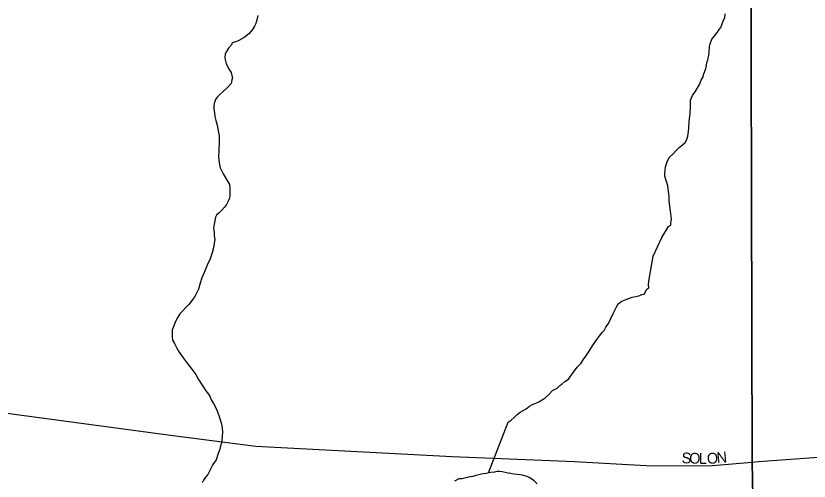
# Model space of a CAD drawing. Extents: x 2010165 to 2382125, y 1060529 to 1407316.
# Drawn here: x 2241036 to 2244719, y 1234598 to 1236761 of the extents above; entities that cross this region are included whole.
import ezdxf

# ---------------------------------------------------------------- set-up
doc = ezdxf.new("R2010")
doc.units = 0
for name, color, linetype in [('GM_X_City_Street', 7, 'Continuous'), ('GM_X_City_Street_Text', 7, 'Continuous'), ('GM_X_Corporation', 7, 'Continuous'), ('GM_X_Minor_River', 7, 'Continuous')]:
    doc.layers.add(name, color=color, linetype=linetype)

msp = doc.modelspace()

# ---------------------------------------------------------------- linework, layer by layer
at = {"layer": 'GM_X_City_Street'}
for points in [[(2240855.4, 1234931.9), (2241754.1, 1234810.9), (2242150.3, 1234760.3), (2243061.6, 1234712.4), (2243630.4, 1234689.3), (2243962.7, 1234671.4), (2244251.8, 1234669.6), (2244454.7, 1234686.7), (2244483.8, 1234688.8)], [(2244483.8, 1234688.8), (2244869.2, 1234717.6), (2245827.1, 1234833.9), (2246108.8, 1234878)]]:
    msp.add_lwpolyline(points, dxfattribs=at)
at = {"layer": 'GM_X_Corporation'}
for points in [[(2244438.3, 1240916.6), (2244454.7, 1234686.7), (2244523.9, 1231060.2), (2244531.4, 1230165.7), (2243146.8, 1230147.7), (2240842.5, 1230142), (2240815.3, 1231017.2), (2240781.2, 1232864.7), (2240832.2, 1234935), (2240601, 1234961.5), (2240433.5, 1234977.7), (2240197.9, 1234974.4), (2239933.3, 1234949), (2239664.2, 1234913), (2239497.7, 1234890.9), (2239363.7, 1234889.5), (2239171.3, 1234905.3), (2239095.6, 1238274.6)], [(2240842.5, 1230142), (2243146.8, 1230147.7), (2244531.4, 1230165.7), (2244523.9, 1231060.2), (2244454.7, 1234686.7), (2244438.3, 1240916.6)]]:
    msp.add_lwpolyline(points, dxfattribs=at)
at = {"layer": 'GM_X_Minor_River'}
for points in [[(2242159.1, 1236761.7), (2242155.5, 1236741.6), (2242149.7, 1236725.4), (2242143.9, 1236713.3), (2242134.1, 1236697.1), (2242118.4, 1236676.7), (2242096.5, 1236660.3), (2242070.7, 1236645.9), (2242056.7, 1236639.7), (2242040.7, 1236635.4), (2242036.9, 1236625.3), (2242023, 1236611.1), (2242013.3, 1236594.8), (2242007.4, 1236584.7), (2242005.7, 1236564.6), (2242012.2, 1236538.6), (2242024.6, 1236512.6), (2242034.9, 1236496.7), (2242039.2, 1236482.7), (2242041.3, 1236472.7), (2242039.5, 1236462.6), (2242035.7, 1236446.5), (2242018, 1236428.1), (2242000.2, 1236409.8), (2241982.3, 1236395.5), (2241970.5, 1236383.2), (2241962.7, 1236371.1), (2241956.9, 1236352.9), (2241955.1, 1236340.8), (2241955.3, 1236326.8), (2241957.6, 1236310.7), (2241959.9, 1236292.7), (2241964.2, 1236274.7), (2241970.6, 1236252.7), (2241975, 1236226.6), (2241979.4, 1236202.6), (2241979.9, 1236174.4), (2241978.5, 1236134.2), (2241977, 1236106.1), (2241979.5, 1236078), (2241983.9, 1236054), (2241992.2, 1236038), (2241998.4, 1236026.1), (2242027.3, 1235976.2), (2242029.6, 1235960.2), (2242029.9, 1235942.1), (2242030.2, 1235922), (2242026.4, 1235909.9), (2242022.5, 1235899.8), (2242014.7, 1235883.6), (2242004.9, 1235871.4), (2241993.1, 1235857.2), (2241979.2, 1235844.9), (2241967.3, 1235834.7), (2241963.5, 1235824.6), (2241959.7, 1235808.5), (2241956, 1235792.4), (2241954.3, 1235774.3), (2241956.6, 1235754.2), (2241956.8, 1235738.1)], [(2244259.8, 1236630.3), (2244267.6, 1236652.4), (2244277.6, 1236664.6), (2244285.5, 1236674.7), (2244293.4, 1236684.8), (2244301.4, 1236696.9), (2244309.3, 1236707), (2244313.2, 1236719.1), (2244321, 1236741.2), (2244327, 1236751.3), (2244328.8, 1236769.4)], [(2243230.8, 1234636), (2243321.8, 1234871.8), (2243335.7, 1234881.9), (2243349.7, 1234894.1), (2243363.6, 1234908.3), (2243377.6, 1234918.4), (2243387.6, 1234924.5), (2243405.6, 1234934.7), (2243421.5, 1234946.8), (2243437.5, 1234955), (2243449.5, 1234961.1), (2243463.5, 1234967.2), (2243483.5, 1234979.4), (2243493.4, 1234985.5), (2243511.4, 1235001.7), (2243527.3, 1235019.9), (2243549.3, 1235030.1), (2243561.2, 1235042.2), (2243571.2, 1235048.3), (2243585.1, 1235060.4), (2243601.1, 1235072.6), (2243609, 1235082.7), (2243620.9, 1235098.8), (2243642.8, 1235127.1), (2243658.7, 1235145.3), (2243670.6, 1235161.5), (2243682.4, 1235179.6), (2243694.3, 1235197.8), (2243706.2, 1235214), (2243716.1, 1235232.1), (2243726, 1235246.2), (2243734, 1235256.3), (2243747.9, 1235274.5), (2243757.8, 1235288.6), (2243767.7, 1235298.8), (2243775.6, 1235312.9), (2243787.5, 1235331), (2243809.2, 1235377.4), (2243823, 1235405.6), (2243832.9, 1235421.8), (2243848.8, 1235433.9), (2243872.8, 1235444.1), (2243896.9, 1235452.3), (2243914.9, 1235456.5), (2243932.9, 1235460.6), (2243942.9, 1235464.7), (2243952.9, 1235466.8), (2243964.8, 1235491), (2243974.8, 1235497.1), (2243972.6, 1235511.1), (2243974.5, 1235527.2), (2243995.5, 1235643.9), (2244034.9, 1235730.6), (2244066.6, 1235781), (2244076.6, 1235787.1), (2244076.5, 1235799.1), (2244080.3, 1235815.3), (2244076, 1235853.4), (2244069.6, 1235899.6), (2244069.4, 1235919.7), (2244062.9, 1235969.9), (2244048.4, 1236016), (2244048.3, 1236028.1), (2244052.1, 1236058.2), (2244059.9, 1236082.4), (2244069.7, 1236102.5), (2244087.7, 1236118.7), (2244099.6, 1236132.9), (2244115.5, 1236149.1), (2244131.5, 1236161.2), (2244143.4, 1236171.3), (2244149.3, 1236183.4), (2244155.2, 1236201.6), (2244159, 1236223.7), (2244160.9, 1236237.8), (2244162.6, 1236269.9), (2244166.3, 1236306.1), (2244168.1, 1236334.3), (2244167.9, 1236350.3), (2244167.8, 1236368.4), (2244177.6, 1236390.6), (2244189.5, 1236406.8), (2244209.3, 1236441.1), (2244217.1, 1236461.2), (2244227, 1236477.3), (2244228.9, 1236487.4), (2244232.9, 1236499.5), (2244238.7, 1236515.6), (2244242.6, 1236529.7), (2244244.5, 1236543.8), (2244248.4, 1236555.8), (2244252.3, 1236567.9), (2244254.1, 1236590.1), (2244255.9, 1236618.2), (2244259.8, 1236630.3)], [(2241956.8, 1235738.1), (2241959.1, 1235722.1), (2241957.4, 1235702), (2241953.7, 1235681.8), (2241948.1, 1235659.6), (2241938.5, 1235631.4), (2241924.9, 1235601.1), (2241911.4, 1235570.7), (2241899.8, 1235542.4), (2241892.1, 1235518.2), (2241884.6, 1235490), (2241874.8, 1235471.7), (2241867, 1235455.6), (2241857.2, 1235443.3), (2241849.3, 1235433.2), (2241839.5, 1235419), (2241825.7, 1235404.7), (2241809.9, 1235388.4), (2241798, 1235376.2), (2241788.3, 1235360), (2241776.6, 1235339.7), (2241768.8, 1235319.5), (2241761.1, 1235301.3), (2241761.4, 1235285.2), (2241761.6, 1235269.2), (2241763.9, 1235253.1), (2241772.2, 1235237.2), (2241782.5, 1235219.2), (2241794.9, 1235197.3), (2241813.4, 1235171.5), (2241831.9, 1235145.6), (2241852.4, 1235117.8), (2241870.9, 1235094), (2241883.3, 1235070.1), (2241918.3, 1235018.3), (2241930.6, 1235002.4), (2241936.8, 1234992.5), (2241943.1, 1234976.5), (2241953.4, 1234958.6), (2241963.8, 1234938.6), (2241972.1, 1234920.7), (2241980.5, 1234898.7), (2241989, 1234868.7), (2241993.4, 1234846.6), (2241995.8, 1234822.6), (2241994, 1234806.5), (2241992.4, 1234786.3), (2241990.5, 1234774.3), (2241986.7, 1234762.2), (2241983, 1234746), (2241975.3, 1234725.8), (2241965.7, 1234697.6), (2241950, 1234675.2), (2241938.3, 1234650.9), (2241926.6, 1234628.7), (2241916.8, 1234616.5), (2241907, 1234602.3), (2241901.2, 1234590.1)], [(2243388.2, 1234625.1), (2243376.2, 1234627), (2243362.1, 1234628.9), (2243348, 1234630.8), (2243334, 1234632.8), (2243321.9, 1234634.7), (2243307.8, 1234638.6), (2243293.7, 1234640.5), (2243281.7, 1234642.5), (2243269.6, 1234642.4), (2243257.6, 1234640.3), (2243241.6, 1234638.2), (2243231.5, 1234636.1), (2243219.5, 1234634), (2243207.5, 1234631.9), (2243197.5, 1234629.8), (2243185.4, 1234627.8), (2243171.4, 1234623.6), (2243157.4, 1234619.5), (2243143.4, 1234617.4), (2243133.3, 1234615.4), (2243119.3, 1234611.2), (2243107.3, 1234609.2), (2243093.2, 1234609.1), (2243071.8, 1234598.4)], [(2243456.9, 1234585.3), (2243442.7, 1234599.3), (2243422.5, 1234613.2), (2243410.4, 1234619.2), (2243398.3, 1234623.1), (2243388.2, 1234625.1)]]:
    msp.add_lwpolyline(points, dxfattribs=at)

# ---------------------------------------------------------------- texts
at = {"layer": 'GM_X_City_Street_Text'}
for s, rotation, p in [('S', 358.1145, (2244126.4, 1234681.4)), ('O', 358.135, (2244161.6, 1234680.2)), ('L', 358.5995, (2244206.1, 1234678.7)), ('O', 3.546, (2244246, 1234678)), ('N', 5.6868, (2244291.9, 1234680.8))]:
    msp.add_text(s, height=50, rotation=rotation, dxfattribs=at).set_placement(p)

doc.saveas('drawing.dxf')
